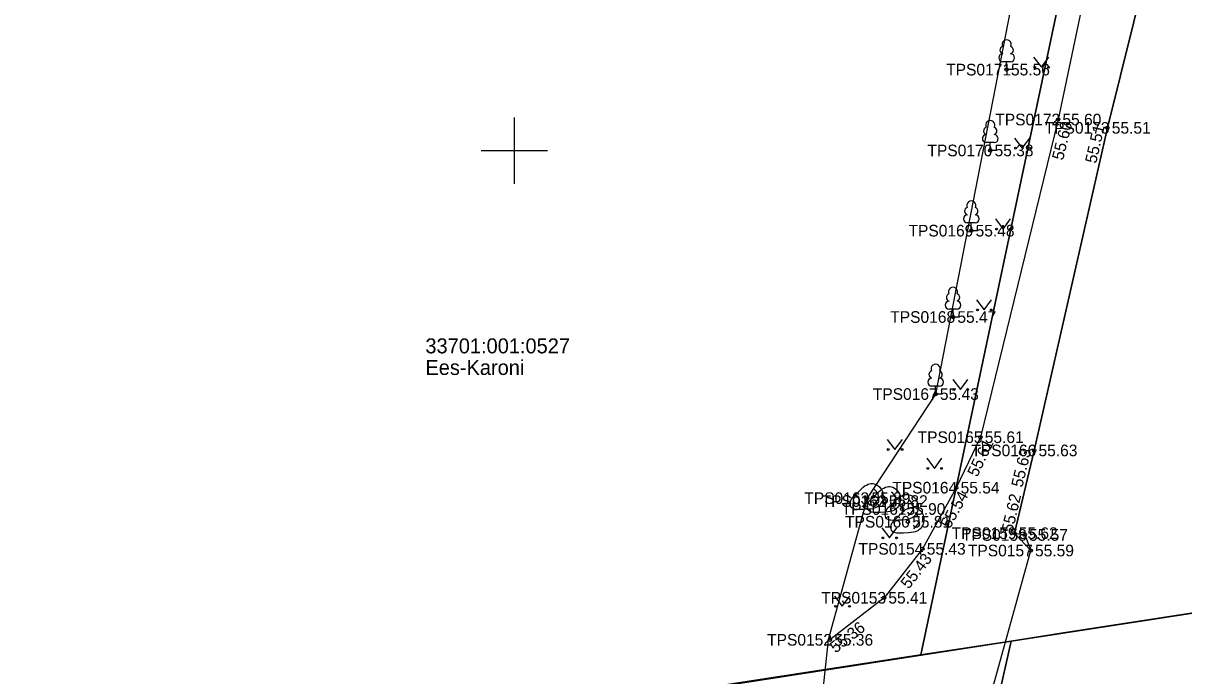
# Model space of a CAD drawing. Extents: x 551623 to 559850, y 6561220 to 6567135.
# Drawn here: x 556820.4 to 556890.3, y 6563968.4 to 6564007.7 of the extents above; entities that cross this region are included whole.
import ezdxf

# ---------------------------------------------------------------- set-up
doc = ezdxf.new("R2010")
doc.units = 0
for name, color, linetype in [('HALJASTUS', 7, 'Continuous'), ('KORGUS-EH2000', 7, 'Continuous'), ('MOOTKORG-EH2000', 7, 'Continuous'), ('MOOTMPUNKT', 7, 'Continuous'), ('MOOTNR', 7, 'Continuous'), ('MOOTPIIR', 7, 'Continuous'), ('PIIR', 7, 'Continuous'), ('PUU', 7, 'Continuous'), ('RELJEEF', 7, 'Continuous'), ('TEE', 7, 'Continuous'), ('VORK', 7, 'Continuous')]:
    doc.layers.add(name, color=color, linetype=linetype)

msp = doc.modelspace()

# ---------------------------------------------------------------- linework, layer by layer
at = {"layer": 'HALJASTUS'}
for p, q in [((556881.26, 6564005.622), (556881.724, 6564005.015)), ((556881.724, 6564005.015), (556882.169, 6564005.622)), ((556880.114, 6564000.755), (556880.577, 6564000.149)), ((556880.577, 6564000.149), (556881.023, 6564000.755)), ((556878.967, 6563995.889), (556879.43, 6563995.282)), ((556879.43, 6563995.282), (556879.876, 6563995.889)), ((556877.82, 6563991.022), (556878.283, 6563990.415)), ((556878.283, 6563990.415), (556878.729, 6563991.022)), ((556876.397, 6563986.233), (556876.861, 6563985.627)), ((556876.861, 6563985.627), (556877.306, 6563986.233)), ((556872.45, 6563982.626), (556872.913, 6563982.019)), ((556872.913, 6563982.019), (556873.359, 6563982.626)), ((556874.824, 6563981.487), (556875.287, 6563980.88)), ((556875.287, 6563980.88), (556875.733, 6563981.487)), ((556872.123, 6563977.303), (556872.586, 6563976.697)), ((556872.586, 6563976.697), (556873.032, 6563977.303)), ((556869.28, 6563973.19), (556869.744, 6563972.583)), ((556869.744, 6563972.583), (556870.189, 6563973.19))]:
    msp.add_line(p, q, dxfattribs=at)
for centre in [(556881.323, 6564005.015), (556882.152, 6564005.015), (556880.176, 6564000.149), (556881.005, 6564000.149), (556879.029, 6563995.282), (556879.858, 6563995.282), (556877.882, 6563990.415), (556878.711, 6563990.415), (556876.459, 6563985.627), (556877.288, 6563985.627), (556872.512, 6563982.019), (556873.341, 6563982.019), (556874.886, 6563980.88), (556875.715, 6563980.88), (556872.185, 6563976.697), (556873.014, 6563976.697), (556869.343, 6563972.583), (556870.172, 6563972.583)]:
    msp.add_circle(centre, 0.055, dxfattribs=at)
at = {"layer": 'KORGUS-EH2000'}
for centre in [(556879.635, 6564004.873), (556882.731, 6564001.87), (556885.702, 6564001.371), (556875.359, 6563985.353), (556878.058, 6563982.758), (556881.292, 6563981.962), (556876.605, 6563979.721), (556880.104, 6563976.985), (556874.567, 6563976.043), (556868.998, 6563970.568)]:
    msp.add_circle(centre, 0.1, dxfattribs=at)
at = {"layer": 'MOOTMPUNKT'}
for centre in [(556879.635, 6564004.873), (556882.731, 6564001.87), (556885.702, 6564001.371), (556878.647, 6564000.01), (556877.507, 6563995.184), (556876.409, 6563989.989), (556875.359, 6563985.353), (556878.058, 6563982.758), (556881.292, 6563981.962), (556876.605, 6563979.721), (556871.236, 6563979.091), (556872.282, 6563978.915), (556873.346, 6563978.44), (556873.689, 6563977.67), (556880.104, 6563976.985), (556880.72, 6563976.877), (556874.567, 6563976.043), (556881.083, 6563975.94), (556872.255, 6563973.098), (556868.998, 6563970.568)]:
    msp.add_circle(centre, 0.1, dxfattribs=at)
at = {"layer": 'MOOTPIIR'}
for points in [[(556934.565, 6564264.309), (556921.882, 6564204.104), (556914.899, 6564177.754), (556913.352, 6564167.917), (556911.198, 6564148), (556907.392, 6564128.438), (556902.507, 6564106.789), (556895.319, 6564075.324), (556886.188, 6564030.536), (556883.225, 6564021.015), (556883.493, 6564020.524), (556882.123, 6564016.045), (556880.915, 6564013.891), (556875.359, 6563985.353), (556871.236, 6563979.091), (556868.898, 6563970.568), (556867.768, 6563960.047), (556862.489, 6563930.415), (556861.092, 6563914.816), (556850.865, 6563872.05), (556838.107, 6563834.548), (556835.405, 6563819.706)], [(556841.969, 6563813.328), (556847.8, 6563838.062), (556851.112, 6563851.474), (556856.219, 6563869.855), (556861.649, 6563891.999), (556866.172, 6563913.448), (556869.235, 6563927.224), (556873.276, 6563947.098), (556877.395, 6563966.191), (556878.522, 6563966.674), (556881.083, 6563975.94), (556880.104, 6563976.985), (556881.292, 6563981.962), (556885.702, 6564001.371), (556888.069, 6564010.913)]]:
    msp.add_lwpolyline(points, dxfattribs=at)
at = {"layer": 'PIIR'}
for points in [[(556783.64, 6564542.86), (556985.67, 6564496.81), (556977.16, 6564457.22), (556962.07, 6564387.04), (557015.37, 6564310.72), (557068.91, 6564232.97), (557078.52, 6564159.65), (557080.55, 6564143.56), (557082.56, 6564127.43), (557086.6, 6564095.7), (557102.25, 6563971.8), (557022.57, 6563981.86), (557019.97, 6563895.21), (556916.82, 6563976.19), (556882.93, 6563970.96), (556879.9, 6563970.48), (556874.48, 6563969.66), (556883.86, 6564014.08), (556902.44, 6564102.18), (556923.56, 6564208.22), (556934.43, 6564263.72), (556756.01, 6564277.93)], [(556572.58, 6564106.21), (556771.23, 6564097.72), (556883.86, 6564014.08), (556874.48, 6563969.66), (556702.51, 6563943.25), (556531.46, 6563967.62), (556548.5, 6564025.05)], [(556692.98, 6563093.02), (556685.3, 6563096.1), (556759.6, 6563438.6), (556879.9, 6563970.48), (556916.82, 6563976.19), (557019.97, 6563895.21), (557017.46, 6563837.28), (557005.87, 6563342.24), (557215.7, 6563357.7), (557240.89, 6563286.87), (557262.52, 6563223.53), (557224.32, 6563129.01), (557161.59, 6562973.57), (557123.42, 6562995.07), (557058.18, 6562998.97)], [(555805.16, 6562850.3), (555826.95, 6563063.64), (555846.51, 6563164.12), (555894.51, 6563325.36), (556136, 6563572.22), (556237.49, 6563672.14), (556288.75, 6563676.33), (556560.07, 6563698.51), (556620.28, 6563801.97), (556702.51, 6563943.25), (556780.4, 6563955.1), (556879.9, 6563970.48), (556759.6, 6563438.6), (556685.3, 6563096.1), (556692.98, 6563093.02), (556667.97, 6562987.78), (556646.18, 6562894.39), (556231.34, 6562873.47), (556132.45, 6562866.66), (555973.8, 6562858.59)]]:
    msp.add_lwpolyline(points, close=True, dxfattribs=at)
at = {"layer": 'PUU'}
for p, q in [((556879.875, 6564005.348), (556879.395, 6564005.348)), ((556879.635, 6564004.873), (556879.635, 6564005.348)), ((556880.015, 6564004.873), (556879.635, 6564004.873)), ((556878.887, 6564000.485), (556878.407, 6564000.485)), ((556878.647, 6564000.01), (556878.647, 6564000.485)), ((556879.027, 6564000.01), (556878.647, 6564000.01)), ((556877.747, 6563995.659), (556877.267, 6563995.659)), ((556877.507, 6563995.184), (556877.507, 6563995.659)), ((556877.887, 6563995.184), (556877.507, 6563995.184)), ((556876.649, 6563990.464), (556876.169, 6563990.464)), ((556876.409, 6563989.989), (556876.409, 6563990.464)), ((556876.789, 6563989.989), (556876.409, 6563989.989)), ((556875.599, 6563985.828), (556875.119, 6563985.828)), ((556875.359, 6563985.353), (556875.359, 6563985.828)), ((556875.739, 6563985.353), (556875.359, 6563985.353))]:
    msp.add_line(p, q, dxfattribs=at)
for centre, radius, start, end in [((556879.635, 6564006.393), 0.277, 332.5799, 207.4201), ((556879.397, 6564005.585), 0.238, 90.0016, 269.3953), ((556879.465, 6564006.045), 0.233, 109.02174, 253.14154), ((556879.805, 6564006.045), 0.233, 286.85082, 70.98591), ((556879.872, 6564005.585), 0.238, 270.6047, 89.9984), ((556878.647, 6564001.53), 0.277, 332.5799, 207.4201), ((556878.41, 6564000.722), 0.238, 90.0016, 269.3953), ((556878.477, 6564001.183), 0.233, 109.02174, 253.14154), ((556878.817, 6564001.183), 0.233, 286.85082, 70.98591), ((556878.885, 6564000.722), 0.238, 270.6047, 89.9984), ((556877.507, 6563996.704), 0.277, 332.5799, 207.4201), ((556877.27, 6563995.896), 0.238, 90.0016, 269.3953), ((556877.337, 6563996.356), 0.233, 109.02174, 253.14154), ((556877.677, 6563996.356), 0.233, 286.85082, 70.98591), ((556877.745, 6563995.896), 0.238, 270.6047, 89.9984), ((556876.239, 6563991.162), 0.233, 109.02174, 253.14154), ((556876.409, 6563991.509), 0.277, 332.5799, 207.4201), ((556876.58, 6563991.162), 0.233, 286.85082, 70.98591), ((556876.172, 6563990.702), 0.238, 90.0016, 269.3953), ((556876.647, 6563990.702), 0.238, 270.6047, 89.9984), ((556875.359, 6563986.873), 0.277, 332.5799, 207.4201), ((556875.122, 6563986.066), 0.238, 90.0016, 269.3953), ((556875.189, 6563986.526), 0.233, 109.02174, 253.14154), ((556875.529, 6563986.526), 0.233, 286.85082, 70.98591), ((556875.597, 6563986.066), 0.238, 270.6047, 89.9984)]:
    msp.add_arc(centre, radius, start, end, dxfattribs=at)
at = {"layer": 'RELJEEF'}
for points in [[(556870.211, 6563978.806), (556870.23, 6563978.881), (556870.251, 6563978.946), (556870.274, 6563978.999), (556870.304, 6563979.057), (556870.355, 6563979.127), (556870.417, 6563979.19), (556870.503, 6563979.267), (556870.64, 6563979.392), (556870.73, 6563979.482), (556870.858, 6563979.614), (556870.931, 6563979.685), (556871.028, 6563979.769), (556871.103, 6563979.824), (556871.191, 6563979.877), (556871.3, 6563979.928), (556871.389, 6563979.955), (556871.485, 6563979.966), (556871.569, 6563979.963), (556871.655, 6563979.946), (556871.732, 6563979.922), (556871.832, 6563979.875), (556871.894, 6563979.836), (556871.976, 6563979.768), (556872.032, 6563979.707), (556872.09, 6563979.626), (556872.123, 6563979.563), (556872.155, 6563979.482), (556872.178, 6563979.399), (556872.19, 6563979.317), (556872.195, 6563979.233), (556872.192, 6563979.141), (556872.178, 6563979.046), (556872.153, 6563978.956), (556872.114, 6563978.862), (556872.072, 6563978.787), (556872.018, 6563978.715), (556871.959, 6563978.65), (556871.903, 6563978.602), (556871.83, 6563978.552), (556871.744, 6563978.509), (556871.67, 6563978.481), (556871.568, 6563978.456), (556871.432, 6563978.435), (556871.275, 6563978.421), (556870.977, 6563978.408), (556870.715, 6563978.407), (556870.559, 6563978.413), (556870.464, 6563978.426), (556870.39, 6563978.448), (556870.331, 6563978.48), (556870.284, 6563978.526), (556870.251, 6563978.582), (556870.228, 6563978.659), (556870.216, 6563978.734), (556870.211, 6563978.806)], [(556871.257, 6563978.63), (556871.275, 6563978.704), (556871.297, 6563978.77), (556871.319, 6563978.823), (556871.35, 6563978.88), (556871.401, 6563978.951), (556871.463, 6563979.014), (556871.549, 6563979.091), (556871.686, 6563979.216), (556871.776, 6563979.306), (556871.904, 6563979.438), (556871.976, 6563979.509), (556872.073, 6563979.593), (556872.148, 6563979.648), (556872.237, 6563979.701), (556872.345, 6563979.752), (556872.435, 6563979.779), (556872.531, 6563979.79), (556872.614, 6563979.786), (556872.701, 6563979.77), (556872.777, 6563979.746), (556872.878, 6563979.699), (556872.939, 6563979.66), (556873.021, 6563979.592), (556873.078, 6563979.531), (556873.135, 6563979.449), (556873.168, 6563979.387), (556873.201, 6563979.306), (556873.223, 6563979.222), (556873.236, 6563979.141), (556873.241, 6563979.057), (556873.237, 6563978.965), (556873.223, 6563978.869), (556873.199, 6563978.78), (556873.16, 6563978.686), (556873.117, 6563978.611), (556873.064, 6563978.538), (556873.004, 6563978.474), (556872.949, 6563978.426), (556872.875, 6563978.376), (556872.79, 6563978.333), (556872.715, 6563978.305), (556872.613, 6563978.279), (556872.478, 6563978.259), (556872.32, 6563978.245), (556872.023, 6563978.232), (556871.76, 6563978.231), (556871.604, 6563978.237), (556871.509, 6563978.25), (556871.436, 6563978.272), (556871.377, 6563978.304), (556871.329, 6563978.349), (556871.296, 6563978.406), (556871.273, 6563978.483), (556871.262, 6563978.558), (556871.257, 6563978.63)], [(556871.596, 6563978.676), (556871.639, 6563978.721), (556871.707, 6563978.794), (556871.775, 6563978.867), (556871.843, 6563978.941), (556871.899, 6563979.023), (556871.924, 6563979.119), (556871.924, 6563979.219), (556871.903, 6563979.317), (556871.861, 6563979.407), (556871.798, 6563979.485), (556871.732, 6563979.56), (556871.666, 6563979.635)], [(556872.321, 6563978.155), (556872.34, 6563978.23), (556872.362, 6563978.295), (556872.384, 6563978.349), (556872.415, 6563978.406), (556872.466, 6563978.476), (556872.528, 6563978.539), (556872.613, 6563978.616), (556872.751, 6563978.742), (556872.841, 6563978.831), (556872.969, 6563978.963), (556873.041, 6563979.034), (556873.138, 6563979.118), (556873.213, 6563979.173), (556873.301, 6563979.227), (556873.41, 6563979.277), (556873.5, 6563979.304), (556873.596, 6563979.316), (556873.679, 6563979.312), (556873.766, 6563979.296), (556873.842, 6563979.272), (556873.942, 6563979.224), (556874.004, 6563979.185), (556874.086, 6563979.117), (556874.142, 6563979.057), (556874.2, 6563978.975), (556874.233, 6563978.912), (556874.266, 6563978.832), (556874.288, 6563978.748), (556874.301, 6563978.666), (556874.306, 6563978.582), (556874.302, 6563978.49), (556874.288, 6563978.395), (556874.264, 6563978.305), (556874.224, 6563978.211), (556874.182, 6563978.137), (556874.129, 6563978.064), (556874.069, 6563977.999), (556874.014, 6563977.951), (556873.94, 6563977.901), (556873.855, 6563977.858), (556873.78, 6563977.831), (556873.678, 6563977.805), (556873.542, 6563977.785), (556873.385, 6563977.77), (556873.088, 6563977.757), (556872.825, 6563977.756), (556872.669, 6563977.762), (556872.574, 6563977.775), (556872.501, 6563977.798), (556872.442, 6563977.83), (556872.394, 6563977.875), (556872.361, 6563977.931), (556872.338, 6563978.008), (556872.326, 6563978.083), (556872.321, 6563978.155)], [(556872.642, 6563978.5), (556872.684, 6563978.545), (556872.753, 6563978.618), (556872.821, 6563978.691), (556872.888, 6563978.765), (556872.944, 6563978.847), (556872.97, 6563978.943), (556872.97, 6563979.043), (556872.949, 6563979.141), (556872.907, 6563979.231), (556872.844, 6563979.309), (556872.778, 6563979.384), (556872.712, 6563979.459)], [(556872.664, 6563977.385), (556872.683, 6563977.46), (556872.704, 6563977.525), (556872.726, 6563977.579), (556872.757, 6563977.636), (556872.808, 6563977.706), (556872.87, 6563977.769), (556872.956, 6563977.846), (556873.093, 6563977.972), (556873.183, 6563978.061), (556873.311, 6563978.193), (556873.383, 6563978.264), (556873.48, 6563978.348), (556873.555, 6563978.403), (556873.644, 6563978.457), (556873.753, 6563978.507), (556873.842, 6563978.534), (556873.938, 6563978.546), (556874.021, 6563978.542), (556874.108, 6563978.526), (556874.185, 6563978.502), (556874.285, 6563978.454), (556874.346, 6563978.415), (556874.429, 6563978.347), (556874.485, 6563978.287), (556874.542, 6563978.205), (556874.576, 6563978.142), (556874.608, 6563978.062), (556874.63, 6563977.978), (556874.643, 6563977.896), (556874.648, 6563977.812), (556874.644, 6563977.72), (556874.63, 6563977.625), (556874.606, 6563977.535), (556874.567, 6563977.441), (556874.524, 6563977.367), (556874.471, 6563977.294), (556874.411, 6563977.229), (556874.356, 6563977.181), (556874.282, 6563977.131), (556874.197, 6563977.088), (556874.123, 6563977.061), (556874.02, 6563977.035), (556873.885, 6563977.015), (556873.728, 6563977), (556873.43, 6563976.987), (556873.167, 6563976.986), (556873.011, 6563976.992), (556872.916, 6563977.005), (556872.843, 6563977.028), (556872.784, 6563977.06), (556872.736, 6563977.105), (556872.703, 6563977.161), (556872.68, 6563977.238), (556872.669, 6563977.313), (556872.664, 6563977.385)], [(556873.706, 6563978.025), (556873.749, 6563978.071), (556873.817, 6563978.144), (556873.885, 6563978.217), (556873.953, 6563978.291), (556874.009, 6563978.372), (556874.035, 6563978.469), (556874.035, 6563978.569), (556874.014, 6563978.666), (556873.971, 6563978.757), (556873.909, 6563978.834), (556873.843, 6563978.909), (556873.777, 6563978.985)], [(556874.049, 6563977.255), (556874.091, 6563977.301), (556874.16, 6563977.374), (556874.228, 6563977.447), (556874.295, 6563977.521), (556874.352, 6563977.602), (556874.377, 6563977.699), (556874.377, 6563977.799), (556874.356, 6563977.896), (556874.314, 6563977.987), (556874.251, 6563978.064), (556874.185, 6563978.139), (556874.119, 6563978.215)]]:
    msp.add_lwpolyline(points, dxfattribs=at)
at = {"layer": 'TEE'}
for points in [[(556891.394, 6564039.139), (556893.392, 6564038.503), (556891.859, 6564028.989), (556890.36, 6564021.041), (556888.069, 6564010.913), (556885.702, 6564001.371), (556881.292, 6563981.962), (556880.104, 6563976.985), (556880.72, 6563976.877), (556881.083, 6563975.94)], [(556884.594, 6564013.8), (556884.777, 6564011.619), (556882.731, 6564001.87), (556878.058, 6563982.758), (556876.605, 6563979.721), (556874.567, 6563976.043), (556872.255, 6563973.098), (556868.998, 6563970.568)]]:
    msp.add_lwpolyline(points, dxfattribs=at)
at = {"layer": 'VORK'}
for p, q in [((556850, 6564002), (556850, 6563998)), ((556848, 6564000), (556852, 6564000))]:
    msp.add_line(p, q, dxfattribs=at)

# ---------------------------------------------------------------- texts
at = {"layer": 'KORGUS-EH2000'}
for s, p in [(' 55.56', (556879.635, 6564004.523)), (' 55.43', (556875.359, 6563985.003))]:
    msp.add_text(s, height=0.7, dxfattribs=at).set_placement(p)
for s, rotation, p in [(' 55.60', 76.26237, (556882.969, 6563999.132)), (' 55.51', 77.19979, (556884.968, 6563998.938)), (' 55.61', 64.42588, (556877.751, 6563980.085)), (' 55.63', 76.57991, (556880.518, 6563979.448)), (' 55.54', 61.01197, (556876.091, 6563976.985)), (' 55.62', 77.09202, (556879.931, 6563976.725)), (' 55.43', 51.85953, (556873.581, 6563973.377)), (' 55.36', 37.83647, (556869.132, 6563969.577))]:
    msp.add_text(s, height=0.7, rotation=rotation, dxfattribs=at).set_placement(p)
at = {"layer": 'MOOTKORG-EH2000'}
for s, p in [(' 55.56', (556879.635, 6564004.523)), (' 55.60', (556882.731, 6564001.52)), (' 55.51', (556885.702, 6564001.021)), (' 55.38', (556878.647, 6563999.66)), (' 55.48', (556877.507, 6563994.834)), (' 55.47', (556876.409, 6563989.639)), (' 55.43', (556875.359, 6563985.003)), (' 55.61', (556878.058, 6563982.408)), (' 55.63', (556881.292, 6563981.612)), (' 55.54', (556876.605, 6563979.371)), (' 55.89', (556871.236, 6563978.741)), (' 55.82', (556872.282, 6563978.565)), (' 55.90', (556873.346, 6563978.09)), (' 55.81', (556873.689, 6563977.32)), (' 55.62', (556880.104, 6563976.635)), (' 55.57', (556880.72, 6563976.527)), (' 55.43', (556874.567, 6563975.692)), (' 55.59', (556881.083, 6563975.59)), (' 55.41', (556872.255, 6563972.748)), (' 55.36', (556868.998, 6563970.218))]:
    msp.add_text(s, height=0.7, dxfattribs=at).set_placement(p)
at = {"layer": 'MOOTNR'}
for s, p in [('TPS0171 ', (556875.995, 6564004.523)), ('TPS0172 ', (556878.951, 6564001.52)), ('TPS0173 ', (556881.922, 6564001.021)), ('TPS0170 ', (556874.867, 6563999.66)), ('TPS0169 ', (556873.727, 6563994.834)), ('TPS0168 ', (556872.63, 6563989.639)), ('TPS0167 ', (556871.58, 6563985.003)), ('TPS0165 ', (556874.278, 6563982.408)), ('TPS0166 ', (556877.512, 6563981.612)), ('TPS0164 ', (556872.755, 6563979.371)), ('TPS0163 ', (556867.456, 6563978.741)), ('TPS0162 ', (556868.502, 6563978.565)), ('TPS0161 ', (556869.707, 6563978.09)), ('TPS0160 ', (556869.909, 6563977.32)), ('TPS0159 ', (556876.325, 6563976.635)), ('TPS0158 ', (556876.94, 6563976.527)), ('TPS0154 ', (556870.717, 6563975.692)), ('TPS0157 ', (556877.303, 6563975.59)), ('TPS0153 ', (556868.475, 6563972.748)), ('TPS0152 ', (556865.218, 6563970.218))]:
    msp.add_text(s, height=0.7, dxfattribs=at).set_placement(p)
at = {"layer": 'PIIR'}
for s, p in [('33701:001:0527', (556844.653, 6563987.803)), ('Ees-Karoni', (556844.653, 6563986.503))]:
    msp.add_text(s, height=0.9, dxfattribs=at).set_placement(p)

doc.saveas('drawing.dxf')
